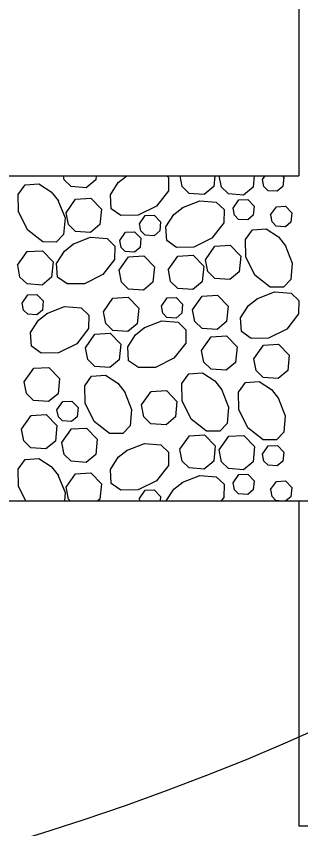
# Model space of a CAD drawing. Extents: x 638079 to 640019, y 297691 to 298879.
# Drawn here: x 638707.86 to 638715.87, y 298547.33 to 298570.19 of the extents above; entities that cross this region are included whole.
import ezdxf

# ---------------------------------------------------------------- set-up
doc = ezdxf.new("R2010")
doc.units = 0
doc.layers.add('1', color=7, linetype='Continuous')

msp = doc.modelspace()

# ---------------------------------------------------------------- linework, layer by layer
at = {"layer": '1'}
for p, q in [((638715.818, 298577.888), (638715.818, 298565.696)), ((638650.946, 298565.696), (638715.818, 298565.696)), ((638644.85, 298556.552), (638721.914, 298556.552)), ((638715.818, 298556.552), (638715.818, 298547.408)), ((638715.818, 298547.408), (638728.01, 298547.408))]:
    msp.add_line(p, q, dxfattribs=at)
for points in [[(638710.112, 298565.696), (638710.1, 298565.583), (638709.835, 298565.362), (638709.411, 298565.393), (638709.212, 298565.586), (638709.19, 298565.696)], [(638712.099, 298565.696), (638712.153, 298565.645), (638712.146, 298565.27), (638711.812, 298564.844), (638711.297, 298564.586), (638710.812, 298564.578), (638710.538, 298564.772), (638710.512, 298565.159), (638710.734, 298565.505), (638710.974, 298565.696)], [(638710.968, 298565.694), (638710.972, 298565.696)], [(638713.451, 298565.696), (638713.421, 298565.393), (638713.156, 298565.173), (638712.732, 298565.203), (638712.533, 298565.397), (638712.475, 298565.696)], [(638714.559, 298565.696), (638714.528, 298565.377), (638714.262, 298565.156), (638713.838, 298565.187), (638713.639, 298565.381), (638713.578, 298565.696)], [(638714.798, 298565.595), (638714.869, 298565.696)], [(638715.355, 298565.696), (638715.396, 298565.653), (638715.37, 298565.393), (638715.211, 298565.261), (638714.956, 298565.279), (638714.836, 298565.395), (638714.798, 298565.595)], [(638709.038, 298565.014), (638709.237, 298564.511), (638709.197, 298564.049), (638708.988, 298563.83), (638708.613, 298563.837), (638708.187, 298564.17), (638707.93, 298564.685), (638707.921, 298565.171), (638708.115, 298565.444), (638708.502, 298565.47), (638708.848, 298565.248), (638709.051, 298564.994)], [(638709.266, 298564.66), (638709.535, 298565.043), (638709.965, 298565.067), (638710.263, 298564.758), (638710.22, 298564.324), (638709.955, 298564.104), (638709.531, 298564.134), (638709.331, 298564.328), (638709.266, 298564.66)], [(638713.965, 298564.788), (638714.127, 298565.017), (638714.384, 298565.032), (638714.563, 298564.846), (638714.537, 298564.586), (638714.378, 298564.454), (638714.124, 298564.472), (638714.004, 298564.588), (638713.965, 298564.788)], [(638712.528, 298564.796), (638713.032, 298564.995), (638713.494, 298564.955), (638713.713, 298564.746), (638713.706, 298564.371), (638713.373, 298563.945), (638712.858, 298563.688), (638712.372, 298563.679), (638712.099, 298563.873), (638712.073, 298564.26), (638712.295, 298564.606), (638712.549, 298564.809)], [(638715.024, 298564.599), (638715.186, 298564.828), (638715.443, 298564.843), (638715.623, 298564.657), (638715.597, 298564.397), (638715.438, 298564.265), (638715.183, 298564.283), (638715.063, 298564.399), (638715.025, 298564.599)], [(638711.33, 298564.347), (638711.491, 298564.576), (638711.749, 298564.591), (638711.928, 298564.405), (638711.902, 298564.145), (638711.743, 298564.013), (638711.488, 298564.031), (638711.369, 298564.147), (638711.33, 298564.347)], [(638710.775, 298563.88), (638710.936, 298564.11), (638711.194, 298564.124), (638711.373, 298563.939), (638711.347, 298563.678), (638711.188, 298563.546), (638710.934, 298563.564), (638710.814, 298563.68), (638710.775, 298563.88)], [(638715.431, 298563.745), (638715.63, 298563.242), (638715.59, 298562.78), (638715.382, 298562.561), (638715.007, 298562.568), (638714.58, 298562.901), (638714.323, 298563.416), (638714.314, 298563.902), (638714.509, 298564.175), (638714.895, 298564.201), (638715.241, 298563.979), (638715.444, 298563.725)], [(638709.454, 298563.771), (638709.957, 298563.97), (638710.419, 298563.93), (638710.639, 298563.722), (638710.632, 298563.347), (638710.299, 298562.921), (638709.784, 298562.663), (638709.298, 298562.654), (638709.025, 298562.849), (638708.999, 298563.235), (638709.221, 298563.581), (638709.475, 298563.784)], [(638713.187, 298563.336), (638713.456, 298563.718), (638713.886, 298563.743), (638714.184, 298563.433), (638714.141, 298563), (638713.876, 298562.779), (638713.452, 298562.81), (638713.252, 298563.003), (638713.188, 298563.336)], [(638707.903, 298563.181), (638708.172, 298563.564), (638708.602, 298563.588), (638708.9, 298563.279), (638708.857, 298562.845), (638708.592, 298562.625), (638708.168, 298562.655), (638707.968, 298562.849), (638707.904, 298563.181)], [(638710.757, 298563.039), (638711.026, 298563.422), (638711.455, 298563.446), (638711.754, 298563.137), (638711.711, 298562.703), (638711.445, 298562.483), (638711.021, 298562.513), (638710.822, 298562.707), (638710.757, 298563.039)], [(638712.144, 298563.055), (638712.413, 298563.438), (638712.843, 298563.462), (638713.141, 298563.153), (638713.098, 298562.719), (638712.833, 298562.498), (638712.409, 298562.529), (638712.209, 298562.723), (638712.145, 298563.055)], [(638708.026, 298562.119), (638708.187, 298562.348), (638708.445, 298562.363), (638708.624, 298562.177), (638708.598, 298561.917), (638708.439, 298561.785), (638708.185, 298561.803), (638708.065, 298561.919), (638708.026, 298562.119)], [(638710.316, 298561.873), (638710.585, 298562.256), (638711.014, 298562.28), (638711.313, 298561.971), (638711.27, 298561.537), (638711.004, 298561.316), (638710.58, 298561.347), (638710.381, 298561.541), (638710.316, 298561.873)], [(638711.948, 298562.03), (638712.109, 298562.26), (638712.367, 298562.275), (638712.546, 298562.089), (638712.52, 298561.829), (638712.361, 298561.696), (638712.106, 298561.715), (638711.987, 298561.831), (638711.948, 298562.03)], [(638712.829, 298561.931), (638713.098, 298562.314), (638713.527, 298562.338), (638713.826, 298562.029), (638713.782, 298561.595), (638713.517, 298561.375), (638713.093, 298561.405), (638712.894, 298561.599), (638712.829, 298561.931)], [(638714.633, 298562.237), (638715.137, 298562.436), (638715.599, 298562.397), (638715.818, 298562.188), (638715.811, 298561.813), (638715.478, 298561.387), (638714.963, 298561.129), (638714.477, 298561.121), (638714.204, 298561.315), (638714.178, 298561.701), (638714.4, 298562.047), (638714.654, 298562.25)], [(638708.723, 298561.824), (638709.226, 298562.023), (638709.688, 298561.984), (638709.908, 298561.775), (638709.901, 298561.4), (638709.567, 298560.974), (638709.052, 298560.716), (638708.567, 298560.708), (638708.293, 298560.902), (638708.267, 298561.288), (638708.489, 298561.634), (638708.743, 298561.837)], [(638711.456, 298561.417), (638711.959, 298561.617), (638712.421, 298561.577), (638712.641, 298561.368), (638712.634, 298560.993), (638712.3, 298560.567), (638711.785, 298560.309), (638711.3, 298560.301), (638711.026, 298560.495), (638711, 298560.882), (638711.222, 298561.228), (638711.476, 298561.43)], [(638709.81, 298560.861), (638710.079, 298561.244), (638710.508, 298561.268), (638710.807, 298560.959), (638710.764, 298560.525), (638710.498, 298560.304), (638710.074, 298560.335), (638709.875, 298560.529), (638709.81, 298560.861)], [(638713.082, 298560.786), (638713.351, 298561.169), (638713.78, 298561.193), (638714.079, 298560.884), (638714.035, 298560.45), (638713.77, 298560.229), (638713.346, 298560.26), (638713.147, 298560.453), (638713.082, 298560.786)], [(638714.552, 298560.552), (638714.821, 298560.934), (638715.25, 298560.959), (638715.549, 298560.649), (638715.506, 298560.216), (638715.24, 298559.995), (638714.817, 298560.026), (638714.617, 298560.219), (638714.552, 298560.552)], [(638708.086, 298559.901), (638708.355, 298560.284), (638708.784, 298560.308), (638709.082, 298559.999), (638709.039, 298559.565), (638708.774, 298559.345), (638708.35, 298559.375), (638708.151, 298559.569), (638708.086, 298559.901)], [(638710.908, 298559.631), (638711.108, 298559.128), (638711.068, 298558.666), (638710.859, 298558.446), (638710.484, 298558.453), (638710.058, 298558.787), (638709.801, 298559.302), (638709.792, 298559.787), (638709.986, 298560.061), (638710.373, 298560.086), (638710.719, 298559.865), (638710.921, 298559.611)], [(638713.642, 298559.696), (638713.841, 298559.193), (638713.801, 298558.731), (638713.592, 298558.511), (638713.217, 298558.518), (638712.791, 298558.852), (638712.534, 298559.367), (638712.525, 298559.852), (638712.719, 298560.126), (638713.106, 298560.152), (638713.452, 298559.93), (638713.654, 298559.676)], [(638715.236, 298559.452), (638715.435, 298558.949), (638715.395, 298558.487), (638715.187, 298558.267), (638714.812, 298558.274), (638714.385, 298558.608), (638714.128, 298559.123), (638714.119, 298559.608), (638714.314, 298559.882), (638714.7, 298559.908), (638715.046, 298559.686), (638715.249, 298559.432)], [(638711.392, 298559.251), (638711.66, 298559.633), (638712.09, 298559.658), (638712.388, 298559.348), (638712.345, 298558.915), (638712.08, 298558.694), (638711.656, 298558.725), (638711.457, 298558.918), (638711.392, 298559.251)], [(638709.01, 298559.117), (638709.171, 298559.347), (638709.429, 298559.362), (638709.608, 298559.176), (638709.582, 298558.916), (638709.423, 298558.783), (638709.168, 298558.802), (638709.049, 298558.918), (638709.01, 298559.117)], [(638708.01, 298558.573), (638708.279, 298558.955), (638708.709, 298558.98), (638709.007, 298558.671), (638708.964, 298558.237), (638708.699, 298558.016), (638708.275, 298558.047), (638708.075, 298558.24), (638708.011, 298558.573)], [(638709.147, 298558.193), (638709.416, 298558.576), (638709.845, 298558.6), (638710.143, 298558.291), (638710.1, 298557.857), (638709.835, 298557.636), (638709.411, 298557.667), (638709.212, 298557.861), (638709.147, 298558.193)], [(638712.468, 298558.004), (638712.737, 298558.386), (638713.166, 298558.411), (638713.464, 298558.101), (638713.421, 298557.668), (638713.156, 298557.447), (638712.732, 298557.478), (638712.533, 298557.671), (638712.468, 298558.003)], [(638713.574, 298557.987), (638713.843, 298558.37), (638714.272, 298558.394), (638714.571, 298558.085), (638714.528, 298557.651), (638714.262, 298557.431), (638713.838, 298557.461), (638713.639, 298557.655), (638713.574, 298557.987)], [(638710.968, 298557.969), (638711.471, 298558.168), (638711.933, 298558.128), (638712.153, 298557.919), (638712.146, 298557.544), (638711.812, 298557.118), (638711.297, 298556.861), (638710.812, 298556.852), (638710.538, 298557.046), (638710.512, 298557.433), (638710.734, 298557.779), (638710.988, 298557.981)], [(638714.798, 298557.869), (638714.959, 298558.099), (638715.217, 298558.113), (638715.396, 298557.928), (638715.37, 298557.668), (638715.211, 298557.535), (638714.956, 298557.554), (638714.836, 298557.67), (638714.798, 298557.869)], [(638708.133, 298556.552), (638707.93, 298556.959), (638707.921, 298557.445), (638708.115, 298557.718), (638708.502, 298557.744), (638708.848, 298557.522), (638709.051, 298557.268)], [(638709.038, 298557.289), (638709.237, 298556.786), (638709.217, 298556.552)], [(638709.266, 298556.935), (638709.535, 298557.317), (638709.965, 298557.342), (638710.263, 298557.032), (638710.22, 298556.599), (638710.164, 298556.552)], [(638712.528, 298557.07), (638713.032, 298557.269), (638713.494, 298557.229), (638713.713, 298557.021), (638713.706, 298556.646), (638713.633, 298556.552)], [(638713.965, 298557.062), (638714.127, 298557.292), (638714.384, 298557.306), (638714.563, 298557.121), (638714.537, 298556.86), (638714.378, 298556.728), (638714.124, 298556.747), (638714.004, 298556.863), (638713.965, 298557.062)], [(638712.085, 298556.552), (638712.295, 298556.88), (638712.549, 298557.083)], [(638715.024, 298556.873), (638715.186, 298557.102), (638715.443, 298557.117), (638715.623, 298556.931), (638715.597, 298556.671), (638715.453, 298556.552)], [(638709.383, 298556.552), (638709.331, 298556.602), (638709.266, 298556.935)], [(638711.33, 298556.621), (638711.491, 298556.85), (638711.749, 298556.865), (638711.928, 298556.679), (638711.915, 298556.552)], [(638715.258, 298556.552), (638715.183, 298556.557), (638715.063, 298556.673), (638715.025, 298556.873)], [(638711.343, 298556.552), (638711.33, 298556.621)]]:
    msp.add_lwpolyline(points, dxfattribs=at)
msp.add_ellipse((638683.299, 298577.301), major_axis=(-55.517, 0), ratio=0.608854, dxfattribs=at)

doc.saveas('drawing.dxf')
